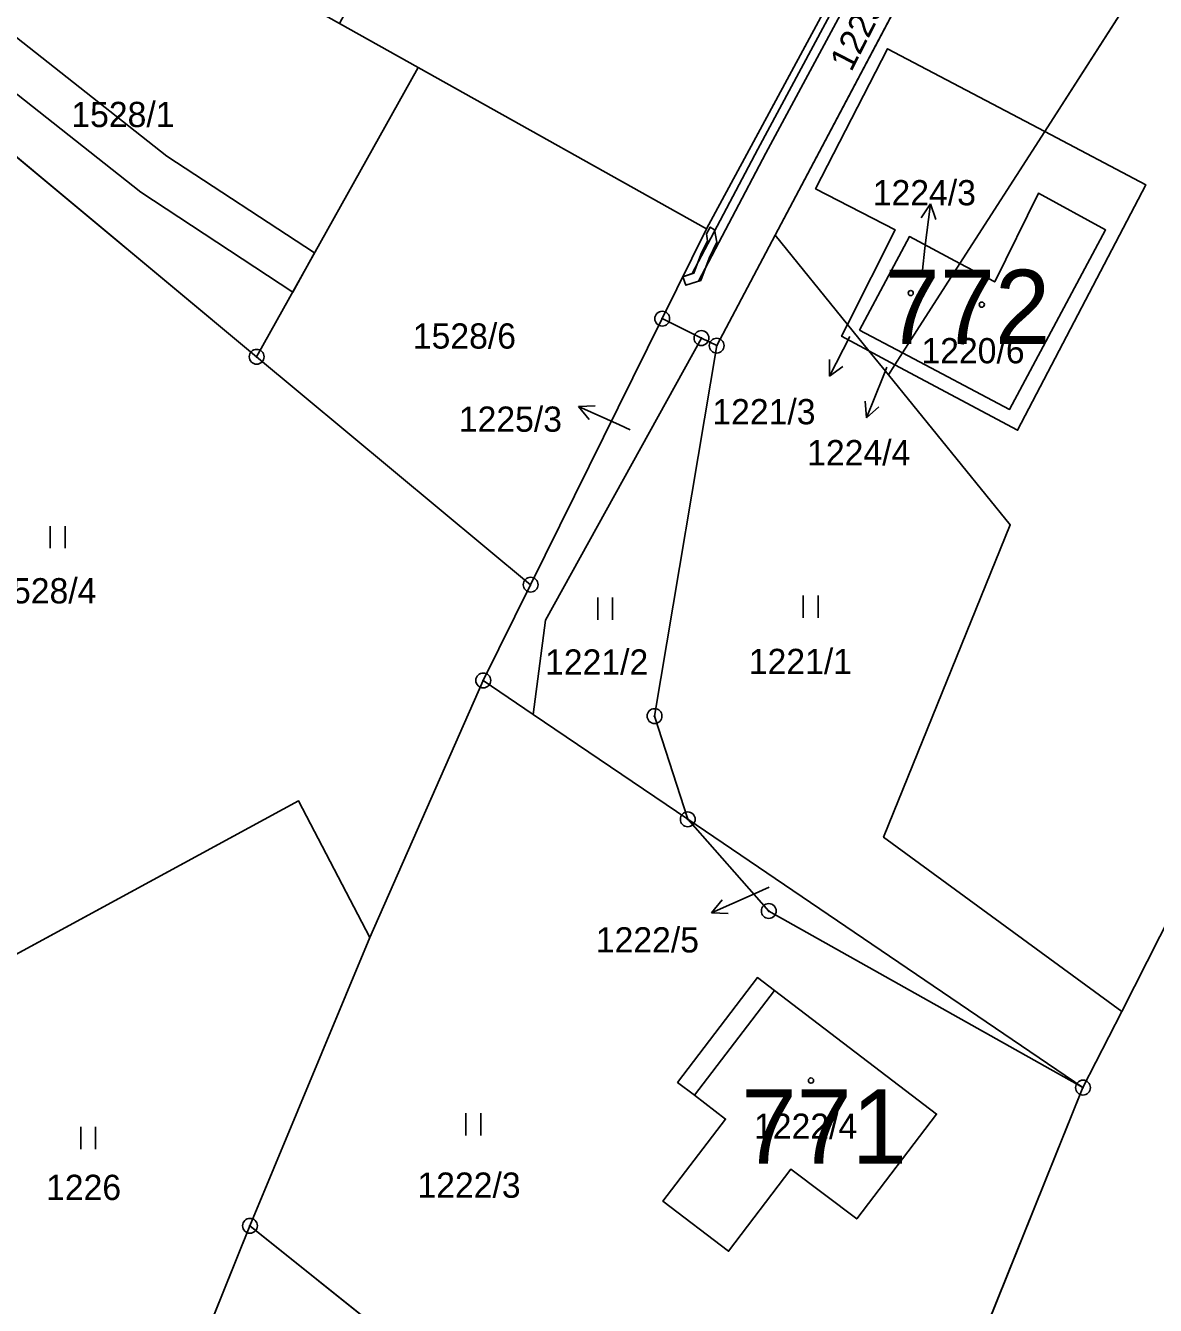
# Model space of a CAD drawing. Extents: x -689422 to -685210, y -987725 to -982160.
# Drawn here: x -687676.3 to -687600.1, y -985337.6 to -985251.4 of the extents above; entities that cross this region are included whole.
import ezdxf

# ---------------------------------------------------------------- set-up
doc = ezdxf.new("R2010")
doc.units = 0
for name, color, linetype in [('KN_Budovy', 7, 'Continuous'), ('KN_Budovy_cisla_domovni', 7, 'Continuous'), ('KN_Hranice_parcel', 7, 'Continuous'), ('KN_Hranice_parcel_vnitrni_kresba', 7, 'Continuous'), ('KN_Parcelni cisla', 7, 'Continuous'), ('KN_Parcelni cisla_sipky', 7, 'Continuous'), ('KN_Polygon parcely', 7, 'Continuous'), ('KN_POZEMKY_ORNA PUDA', 7, 'Continuous'), ('KN_POZEMKY_OSTATNI PLOCHA', 7, 'Continuous'), ('KN_POZEMKY_TTP', 7, 'Continuous'), ('KN_POZEMKY_ZAHRADA', 7, 'Continuous'), ('KN_POZEMKY_ZASTAVENA PLOCHA', 7, 'Continuous'), ('KN_VYUZITI_17_ostatni plocha_ostatni komunikace', 7, 'Continuous'), ('KN_VYUZITI_20_ostatni plocha_sportoviste', 7, 'Continuous'), ('KN_Věcná břemena k části', 7, 'Continuous'), ('KN_Značky bodu BP', 7, 'Continuous'), ('KN_Značky budov', 7, 'Continuous'), ('KN_Značky kultur', 7, 'Continuous')]:
    doc.layers.add(name, color=color, linetype=linetype)

msp = doc.modelspace()

# ---------------------------------------------------------------- linework, layer by layer
at = {"layer": 'KN_Budovy'}
for points in [[(-687620.07, -985271.91), (-687617.17, -985273.44), (-687609.96, -985277.25), (-687603.49, -985265.17), (-687608.01, -985262.7), (-687610.96, -985268.67), (-687613.3, -985267.42), (-687616.71, -985265.61)], [(-687625.8, -985316.4), (-687631.18, -985323.45), (-687629.09, -985325.05), (-687633.32, -985330.59), (-687628.89, -985333.95), (-687624.69, -985328.42), (-687620.25, -985331.78), (-687614.88, -985324.72)]]:
    msp.add_lwpolyline(points, close=True, dxfattribs=at)
at = {"layer": 'KN_Hranice_parcel'}
for p, q in [((-687630.37, -985265.09), (-687613.79, -985234.37)), ((-687594.27, -985237.78), (-687607.59, -985258.53)), ((-687655.11, -985251.26), (-687649.8, -985254.23)), ((-687618.18, -985252.96), (-687607.59, -985258.53)), ((-687684.81, -985253.65), (-687660.69, -985273.71)), ((-687660.69, -985273.71), (-687649.8, -985254.23)), ((-687649.8, -985254.23), (-687630.37, -985265.09)), ((-687607.59, -985258.53), (-687600.78, -985262.12)), ((-687600.78, -985262.12), (-687609.42, -985278.66)), ((-687630.37, -985265.09), (-687633.36, -985271.14)), ((-687625.76, -985265.53), (-687629.69, -985272.96)), ((-687625.76, -985265.53), (-687620.88, -985271.54)), ((-687620.88, -985271.54), (-687617.66, -985265.17)), ((-687633.36, -985271.14), (-687642.23, -985289.06)), ((-687633.36, -985271.14), (-687630.72, -985272.45)), ((-687619.43, -985273.32), (-687620.88, -985271.54)), ((-687630.72, -985272.45), (-687629.69, -985272.96)), ((-687618.12, -985274.93), (-687619.43, -985273.32)), ((-687619.43, -985273.32), (-687617.68, -985274.25)), ((-687642.23, -985289.06), (-687660.69, -985273.71)), ((-687617.68, -985274.25), (-687618.12, -985274.93)), ((-687609.42, -985278.66), (-687617.68, -985274.25)), ((-687645.42, -985295.51), (-687642.23, -985289.06)), ((-687653.06, -985312.83), (-687645.42, -985295.51)), ((-687645.42, -985295.51), (-687642.05, -985297.8)), ((-687642.05, -985297.8), (-687631.64, -985304.86)), ((-687631.64, -985304.86), (-687605.01, -985322.93)), ((-687602.4, -985317.8), (-687598.98, -985311.08)), ((-687661.14, -985332.24), (-687653.06, -985312.83)), ((-687605.01, -985322.93), (-687602.4, -985317.8)), ((-687605.01, -985322.93), (-687613.39, -985343.71)), ((-687673.49, -985362.88), (-687661.14, -985332.24)), ((-687625.2, -985360.97), (-687661.14, -985332.24))]:
    msp.add_line(p, q, dxfattribs=at)
for points in [[(-687603.63, -985232.57), (-687606.8, -985238.25), (-687612.16, -985239.85), (-687625.76, -985265.53)], [(-687617.66, -985265.17), (-687623.03, -985262.39), (-687618.18, -985252.96)], [(-687607.59, -985258.53), (-687613.3, -985267.42), (-687617.17, -985273.44), (-687617.68, -985274.25)], [(-687619.43, -985273.32), (-687621.28, -985272.33), (-687620.88, -985271.54)], [(-687642.05, -985297.8), (-687641.23, -985291.45), (-687630.72, -985272.45)], [(-687629.69, -985272.96), (-687633.88, -985297.91), (-687631.64, -985304.86)], [(-687618.12, -985274.93), (-687609.91, -985285.02), (-687618.45, -985306.07), (-687602.4, -985317.8)], [(-687653.06, -985312.83), (-687657.88, -985303.61), (-687692.92, -985322.65)], [(-687605.01, -985322.93), (-687626.18, -985311.04), (-687631.64, -985304.86)], [(-687614.88, -985324.72), (-687620.25, -985331.78), (-687624.69, -985328.42), (-687628.89, -985333.95), (-687633.32, -985330.59), (-687629.09, -985325.05), (-687631.18, -985323.45), (-687632.33, -985322.58), (-687626.95, -985315.52), (-687625.8, -985316.4), (-687614.88, -985324.72)]]:
    msp.add_lwpolyline(points, dxfattribs=at)
at = {"layer": 'KN_Hranice_parcel_vnitrni_kresba'}
for p, q in [((-687610.96, -985268.67), (-687608.01, -985262.7)), ((-687608.01, -985262.7), (-687603.49, -985265.17)), ((-687620.07, -985271.91), (-687616.71, -985265.61)), ((-687616.71, -985265.61), (-687613.3, -985267.42)), ((-687603.49, -985265.17), (-687609.96, -985277.25)), ((-687613.3, -985267.42), (-687610.96, -985268.67)), ((-687617.17, -985273.44), (-687620.07, -985271.91)), ((-687609.96, -985277.25), (-687617.17, -985273.44)), ((-687625.8, -985316.4), (-687631.18, -985323.45))]:
    msp.add_line(p, q, dxfattribs=at)
at = {"layer": 'KN_Parcelni cisla_sipky'}
for p, q in [((-687615.294, -985263.411), (-687615.913, -985264.344)), ((-687615.66, -985266.39), (-687615.294, -985263.411)), ((-687615.294, -985263.411), (-687614.919, -985264.466)), ((-687615.83, -985267.87), (-687615.66, -985266.39)), ((-687620.73, -985272.35), (-687622.092, -985275.024)), ((-687622.092, -985275.024), (-687622.084, -985273.904)), ((-687622.092, -985275.024), (-687621.192, -985274.359)), ((-687618.23, -985274.41), (-687618.48, -985275.03)), ((-687618.48, -985275.03), (-687619.604, -985277.812)), ((-687638.992, -985277.069), (-687637.873, -985277.019)), ((-687636.25, -985278.29), (-687638.992, -985277.069)), ((-687638.992, -985277.069), (-687638.28, -985277.934)), ((-687619.604, -985277.812), (-687619.693, -985276.696)), ((-687619.604, -985277.812), (-687618.765, -985277.072)), ((-687635.52, -985278.62), (-687636.25, -985278.29)), ((-687626.15, -985309.44), (-687627.29, -985309.94)), ((-687627.29, -985309.94), (-687630.032, -985311.161)), ((-687630.032, -985311.161), (-687629.32, -985310.296)), ((-687630.032, -985311.161), (-687628.913, -985311.211))]:
    msp.add_line(p, q, dxfattribs=at)
at = {"layer": 'KN_Polygon parcely'}
for points in [[(-687649.8, -985254.23), (-687630.37, -985265.09), (-687613.79, -985234.37), (-687638.55, -985220.58), (-687655.11, -985251.26)], [(-687630.37, -985265.09), (-687633.36, -985271.14), (-687630.72, -985272.45), (-687629.69, -985272.96), (-687625.76, -985265.53), (-687612.16, -985239.85), (-687606.8, -985238.25), (-687603.63, -985232.57), (-687607.47, -985230.43), (-687610.62, -985228.68), (-687613.79, -985234.37)], [(-687617.66, -985265.17), (-687623.03, -985262.39), (-687618.18, -985252.96), (-687607.59, -985258.53), (-687594.27, -985237.78), (-687603.63, -985232.57), (-687606.8, -985238.25), (-687612.16, -985239.85), (-687625.76, -985265.53), (-687620.88, -985271.54)], [(-687594.27, -985237.78), (-687607.59, -985258.53), (-687600.78, -985262.12), (-687609.42, -985278.66), (-687617.68, -985274.25), (-687618.12, -985274.93), (-687609.91, -985285.02), (-687618.45, -985306.07), (-687602.4, -985317.8), (-687598.98, -985311.08), (-687583.77, -985283.37), (-687569.15, -985258.08), (-687566.32, -985253.35), (-687568.94, -985251.89)], [(-687660.69, -985273.71), (-687649.8, -985254.23), (-687655.11, -985251.26), (-687677.81, -985238.56), (-687683.66, -985250.66), (-687684.81, -985253.65)], [(-687613.39, -985343.71), (-687591.05, -985358.8), (-687578.62, -985339.81), (-687534.99, -985273.19), (-687533.67, -985270.95), (-687565.55, -985252.06), (-687566.32, -985253.35), (-687569.15, -985258.08), (-687583.77, -985283.37), (-687598.98, -985311.08), (-687602.4, -985317.8), (-687605.01, -985322.93)], [(-687617.68, -985274.25), (-687617.17, -985273.44), (-687613.3, -985267.42), (-687607.59, -985258.53), (-687618.18, -985252.96), (-687623.03, -985262.39), (-687617.66, -985265.17), (-687620.88, -985271.54), (-687619.43, -985273.32)], [(-687660.69, -985273.71), (-687684.81, -985253.65), (-687694.68, -985279.32), (-687698.06, -985292.26), (-687701.56, -985305.65), (-687697.77, -985313.58), (-687696.15, -985316.45), (-687692.92, -985322.65), (-687657.88, -985303.61), (-687653.06, -985312.83), (-687645.42, -985295.51), (-687642.23, -985289.06)], [(-687630.37, -985265.09), (-687649.8, -985254.23), (-687660.69, -985273.71), (-687642.23, -985289.06), (-687633.36, -985271.14)], [(-687617.17, -985273.44), (-687617.68, -985274.25), (-687609.42, -985278.66), (-687600.78, -985262.12), (-687607.59, -985258.53), (-687613.3, -985267.42)], [(-687619.43, -985273.32), (-687621.28, -985272.33), (-687620.88, -985271.54), (-687625.76, -985265.53), (-687629.69, -985272.96), (-687633.88, -985297.91), (-687631.64, -985304.86), (-687605.01, -985322.93), (-687602.4, -985317.8), (-687618.45, -985306.07), (-687609.91, -985285.02), (-687618.12, -985274.93)], [(-687633.36, -985271.14), (-687642.23, -985289.06), (-687645.42, -985295.51), (-687642.05, -985297.8), (-687641.23, -985291.45), (-687630.72, -985272.45)], [(-687620.88, -985271.54), (-687621.28, -985272.33), (-687619.43, -985273.32)], [(-687631.64, -985304.86), (-687633.88, -985297.91), (-687629.69, -985272.96), (-687630.72, -985272.45), (-687641.23, -985291.45), (-687642.05, -985297.8)], [(-687618.12, -985274.93), (-687617.68, -985274.25), (-687619.43, -985273.32)], [(-687605.01, -985322.93), (-687626.18, -985311.04), (-687631.64, -985304.86), (-687642.05, -985297.8), (-687645.42, -985295.51), (-687653.06, -985312.83), (-687661.14, -985332.24), (-687625.2, -985360.97), (-687621.53, -985363.91), (-687613.39, -985343.71)], [(-687661.14, -985332.24), (-687653.06, -985312.83), (-687657.88, -985303.61), (-687692.92, -985322.65), (-687688.04, -985332.02), (-687678.56, -985352.38), (-687676.04, -985357.61), (-687673.49, -985362.88)], [(-687605.01, -985322.93), (-687631.64, -985304.86), (-687626.18, -985311.04)], [(-687614.88, -985324.72), (-687620.25, -985331.78), (-687624.69, -985328.42), (-687628.89, -985333.95), (-687633.32, -985330.59), (-687629.09, -985325.05), (-687631.18, -985323.45), (-687632.33, -985322.58), (-687626.95, -985315.52), (-687625.8, -985316.4)], [(-687614.88, -985324.72), (-687625.8, -985316.4), (-687626.95, -985315.52), (-687632.33, -985322.58), (-687631.18, -985323.45), (-687629.09, -985325.05), (-687633.32, -985330.59), (-687628.89, -985333.95), (-687624.69, -985328.42), (-687620.25, -985331.78)], [(-687661.14, -985332.24), (-687673.49, -985362.88), (-687660.18, -985388.57), (-687639.06, -985371.91), (-687625.2, -985360.97)]]:
    msp.add_lwpolyline(points, close=True, dxfattribs=at)
at = {"layer": 'KN_POZEMKY_ORNA PUDA'}
for p, q in [((-687607.59, -985258.53), (-687594.27, -985237.78)), ((-687655.11, -985251.26), (-687649.8, -985254.23)), ((-687660.69, -985273.71), (-687684.81, -985253.65)), ((-687660.69, -985273.71), (-687649.8, -985254.23)), ((-687649.8, -985254.23), (-687660.69, -985273.71)), ((-687649.8, -985254.23), (-687630.37, -985265.09)), ((-687600.78, -985262.12), (-687607.59, -985258.53)), ((-687609.42, -985278.66), (-687600.78, -985262.12)), ((-687630.37, -985265.09), (-687633.36, -985271.14)), ((-687633.36, -985271.14), (-687642.23, -985289.06)), ((-687642.23, -985289.06), (-687660.69, -985273.71)), ((-687618.12, -985274.93), (-687617.68, -985274.25)), ((-687617.68, -985274.25), (-687609.42, -985278.66)), ((-687609.91, -985285.02), (-687618.12, -985274.93)), ((-687618.45, -985306.07), (-687609.91, -985285.02)), ((-687602.4, -985317.8), (-687618.45, -985306.07)), ((-687598.98, -985311.08), (-687602.4, -985317.8)), ((-687673.49, -985362.88), (-687661.14, -985332.24)), ((-687661.14, -985332.24), (-687625.2, -985360.97))]:
    msp.add_line(p, q, dxfattribs=at)
at = {"layer": 'KN_POZEMKY_OSTATNI PLOCHA'}
for p, q in [((-687630.37, -985265.09), (-687613.79, -985234.37)), ((-687612.16, -985239.85), (-687625.76, -985265.53)), ((-687633.36, -985271.14), (-687630.37, -985265.09)), ((-687625.76, -985265.53), (-687629.69, -985272.96)), ((-687642.23, -985289.06), (-687633.36, -985271.14)), ((-687630.72, -985272.45), (-687633.36, -985271.14)), ((-687633.36, -985271.14), (-687630.72, -985272.45)), ((-687630.72, -985272.45), (-687641.23, -985291.45)), ((-687629.69, -985272.96), (-687630.72, -985272.45)), ((-687645.42, -985295.51), (-687642.23, -985289.06)), ((-687641.23, -985291.45), (-687642.05, -985297.8)), ((-687642.05, -985297.8), (-687645.42, -985295.51)), ((-687602.4, -985317.8), (-687598.98, -985311.08)), ((-687605.01, -985322.93), (-687602.4, -985317.8)), ((-687613.39, -985343.71), (-687605.01, -985322.93))]:
    msp.add_line(p, q, dxfattribs=at)
at = {"layer": 'KN_POZEMKY_TTP'}
for p, q in [((-687613.79, -985234.37), (-687630.37, -985265.09)), ((-687649.8, -985254.23), (-687655.11, -985251.26)), ((-687684.81, -985253.65), (-687660.69, -985273.71)), ((-687630.37, -985265.09), (-687649.8, -985254.23)), ((-687629.69, -985272.96), (-687625.76, -985265.53)), ((-687625.76, -985265.53), (-687620.88, -985271.54)), ((-687620.88, -985271.54), (-687621.28, -985272.33)), ((-687621.28, -985272.33), (-687620.88, -985271.54)), ((-687620.88, -985271.54), (-687619.43, -985273.32)), ((-687641.23, -985291.45), (-687630.72, -985272.45)), ((-687630.72, -985272.45), (-687629.69, -985272.96)), ((-687621.28, -985272.33), (-687619.43, -985273.32)), ((-687619.43, -985273.32), (-687621.28, -985272.33)), ((-687633.88, -985297.91), (-687629.69, -985272.96)), ((-687629.69, -985272.96), (-687633.88, -985297.91)), ((-687619.43, -985273.32), (-687618.12, -985274.93)), ((-687660.69, -985273.71), (-687642.23, -985289.06)), ((-687618.12, -985274.93), (-687609.91, -985285.02)), ((-687609.91, -985285.02), (-687618.45, -985306.07)), ((-687642.23, -985289.06), (-687645.42, -985295.51)), ((-687642.05, -985297.8), (-687641.23, -985291.45)), ((-687653.06, -985312.83), (-687645.42, -985295.51)), ((-687645.42, -985295.51), (-687653.06, -985312.83)), ((-687645.42, -985295.51), (-687642.05, -985297.8)), ((-687642.05, -985297.8), (-687631.64, -985304.86)), ((-687631.64, -985304.86), (-687642.05, -985297.8)), ((-687631.64, -985304.86), (-687633.88, -985297.91)), ((-687633.88, -985297.91), (-687631.64, -985304.86)), ((-687692.92, -985322.65), (-687657.88, -985303.61)), ((-687657.88, -985303.61), (-687692.92, -985322.65)), ((-687657.88, -985303.61), (-687653.06, -985312.83)), ((-687653.06, -985312.83), (-687657.88, -985303.61)), ((-687631.64, -985304.86), (-687626.18, -985311.04)), ((-687605.01, -985322.93), (-687631.64, -985304.86)), ((-687631.64, -985304.86), (-687605.01, -985322.93)), ((-687626.18, -985311.04), (-687631.64, -985304.86)), ((-687618.45, -985306.07), (-687602.4, -985317.8)), ((-687626.18, -985311.04), (-687605.01, -985322.93)), ((-687605.01, -985322.93), (-687626.18, -985311.04)), ((-687653.06, -985312.83), (-687661.14, -985332.24)), ((-687661.14, -985332.24), (-687653.06, -985312.83)), ((-687626.95, -985315.52), (-687632.33, -985322.58)), ((-687625.8, -985316.4), (-687626.95, -985315.52)), ((-687614.88, -985324.72), (-687625.8, -985316.4)), ((-687602.4, -985317.8), (-687605.01, -985322.93)), ((-687632.33, -985322.58), (-687631.18, -985323.45)), ((-687631.18, -985323.45), (-687629.09, -985325.05)), ((-687605.01, -985322.93), (-687613.39, -985343.71)), ((-687629.09, -985325.05), (-687633.32, -985330.59)), ((-687620.25, -985331.78), (-687614.88, -985324.72)), ((-687628.89, -985333.95), (-687624.69, -985328.42)), ((-687624.69, -985328.42), (-687620.25, -985331.78)), ((-687633.32, -985330.59), (-687628.89, -985333.95)), ((-687661.14, -985332.24), (-687673.49, -985362.88)), ((-687625.2, -985360.97), (-687661.14, -985332.24))]:
    msp.add_line(p, q, dxfattribs=at)
at = {"layer": 'KN_POZEMKY_ZAHRADA'}
for p, q in [((-687594.27, -985237.78), (-687607.59, -985258.53)), ((-687625.76, -985265.53), (-687612.16, -985239.85)), ((-687618.18, -985252.96), (-687623.03, -985262.39)), ((-687607.59, -985258.53), (-687618.18, -985252.96)), ((-687623.03, -985262.39), (-687617.66, -985265.17)), ((-687620.88, -985271.54), (-687625.76, -985265.53)), ((-687617.66, -985265.17), (-687620.88, -985271.54)), ((-687618.12, -985274.93), (-687619.43, -985273.32)), ((-687619.43, -985273.32), (-687617.68, -985274.25)), ((-687617.68, -985274.25), (-687618.12, -985274.93))]:
    msp.add_line(p, q, dxfattribs=at)
at = {"layer": 'KN_POZEMKY_ZASTAVENA PLOCHA'}
for p, q in [((-687623.03, -985262.39), (-687618.18, -985252.96)), ((-687618.18, -985252.96), (-687607.59, -985258.53)), ((-687613.3, -985267.42), (-687607.59, -985258.53)), ((-687607.59, -985258.53), (-687613.3, -985267.42)), ((-687607.59, -985258.53), (-687600.78, -985262.12)), ((-687617.66, -985265.17), (-687623.03, -985262.39)), ((-687600.78, -985262.12), (-687609.42, -985278.66)), ((-687620.88, -985271.54), (-687617.66, -985265.17)), ((-687617.17, -985273.44), (-687613.3, -985267.42)), ((-687613.3, -985267.42), (-687617.17, -985273.44)), ((-687619.43, -985273.32), (-687620.88, -985271.54)), ((-687617.68, -985274.25), (-687619.43, -985273.32)), ((-687617.68, -985274.25), (-687617.17, -985273.44)), ((-687617.17, -985273.44), (-687617.68, -985274.25)), ((-687609.42, -985278.66), (-687617.68, -985274.25)), ((-687632.33, -985322.58), (-687626.95, -985315.52)), ((-687626.95, -985315.52), (-687625.8, -985316.4)), ((-687625.8, -985316.4), (-687614.88, -985324.72)), ((-687631.18, -985323.45), (-687632.33, -985322.58)), ((-687629.09, -985325.05), (-687631.18, -985323.45)), ((-687633.32, -985330.59), (-687629.09, -985325.05)), ((-687614.88, -985324.72), (-687620.25, -985331.78)), ((-687624.69, -985328.42), (-687628.89, -985333.95)), ((-687620.25, -985331.78), (-687624.69, -985328.42)), ((-687628.89, -985333.95), (-687633.32, -985330.59))]:
    msp.add_line(p, q, dxfattribs=at)
at = {"layer": 'KN_VYUZITI_17_ostatni plocha_ostatni komunikace'}
for p, q in [((-687630.37, -985265.09), (-687613.79, -985234.37)), ((-687612.16, -985239.85), (-687625.76, -985265.53)), ((-687633.36, -985271.14), (-687630.37, -985265.09)), ((-687625.76, -985265.53), (-687629.69, -985272.96)), ((-687642.23, -985289.06), (-687633.36, -985271.14)), ((-687630.72, -985272.45), (-687633.36, -985271.14)), ((-687633.36, -985271.14), (-687630.72, -985272.45)), ((-687630.72, -985272.45), (-687641.23, -985291.45)), ((-687629.69, -985272.96), (-687630.72, -985272.45)), ((-687645.42, -985295.51), (-687642.23, -985289.06)), ((-687641.23, -985291.45), (-687642.05, -985297.8)), ((-687642.05, -985297.8), (-687645.42, -985295.51))]:
    msp.add_line(p, q, dxfattribs=at)
at = {"layer": 'KN_VYUZITI_20_ostatni plocha_sportoviste'}
for p, q in [((-687602.4, -985317.8), (-687598.98, -985311.08)), ((-687605.01, -985322.93), (-687602.4, -985317.8)), ((-687613.39, -985343.71), (-687605.01, -985322.93))]:
    msp.add_line(p, q, dxfattribs=at)
at = {"layer": 'KN_Věcná břemena k části'}
for points in [[(-687613.18, -985233.27), (-687613.49, -985233.84), (-687613.25, -985234.27), (-687614.76, -985237.18), (-687615.17, -985236.92), (-687615.45, -985237.45), (-687615.09, -985237.68), (-687626.91, -985259.72), (-687631.34, -985268.11), (-687631.97, -985268.33), (-687631.77, -985268.89), (-687630.92, -985268.61), (-687626.38, -985260), (-687614.4, -985237.76), (-687612.57, -985234.25)], [(-687683.66, -985250.66), (-687668.5, -985262.63), (-687658.25, -985269.35), (-687656.78, -985266.72), (-687666.74, -985260.19), (-687682.32, -985247.89)], [(-687630.38, -985265.44), (-687630.3, -985265.91), (-687630.76, -985266.83), (-687631.23, -985268.09), (-687631.97, -985268.33), (-687631.77, -985268.89), (-687630.77, -985268.57), (-687630.2, -985267.07), (-687629.68, -985265.99), (-687629.83, -985265.15), (-687630.12, -985264.98)]]:
    msp.add_lwpolyline(points, close=True, dxfattribs=at)
at = {"layer": 'KN_Značky bodu BP'}
for centre, radius in [((-687633.36, -985271.14), 0.5), ((-687633.36, -985271.14), 0.0303), ((-687630.72, -985272.45), 0.5), ((-687630.72, -985272.45), 0.0303), ((-687629.69, -985272.96), 0.5), ((-687660.69, -985273.71), 0.5), ((-687629.69, -985272.96), 0.0303), ((-687660.69, -985273.71), 0.0303), ((-687642.23, -985289.06), 0.5), ((-687642.23, -985289.06), 0.0303), ((-687645.42, -985295.51), 0.5), ((-687645.42, -985295.51), 0.0303), ((-687633.88, -985297.91), 0.5), ((-687633.88, -985297.91), 0.0303), ((-687631.64, -985304.86), 0.5), ((-687631.64, -985304.86), 0.0303), ((-687626.18, -985311.04), 0.5), ((-687626.18, -985311.04), 0.0303), ((-687605.01, -985322.93), 0.5), ((-687605.01, -985322.93), 0.0303), ((-687661.14, -985332.24), 0.5), ((-687661.14, -985332.24), 0.0303)]:
    msp.add_circle(centre, radius, dxfattribs=at)
at = {"layer": 'KN_Značky budov'}
for centre in [(-687616.617, -985269.419), (-687611.827, -985270.199), (-687623.337, -985322.459)]:
    msp.add_circle(centre, 0.175, dxfattribs=at)
at = {"layer": 'KN_Značky kultur'}
for p, q in [((-687674.591, -985286.61), (-687674.591, -985285.11)), ((-687673.59, -985286.61), (-687673.59, -985285.11)), ((-687637.711, -985291.42), (-687637.711, -985289.92)), ((-687636.71, -985291.42), (-687636.71, -985289.92)), ((-687623.861, -985291.29), (-687623.861, -985289.79)), ((-687622.86, -985291.29), (-687622.86, -985289.79)), ((-687646.591, -985326.15), (-687646.591, -985324.65)), ((-687645.59, -985326.15), (-687645.59, -985324.65)), ((-687672.541, -985327.07), (-687672.541, -985325.57)), ((-687671.54, -985327.07), (-687671.54, -985325.57))]:
    msp.add_line(p, q, dxfattribs=at)

# ---------------------------------------------------------------- texts
at = {"layer": 'KN_Budovy_cisla_domovni'}
for s, p in [('772', (-687618.376, -985272.849)), ('771', (-687628.031, -985328.049))]:
    msp.add_text(s, height=5, dxfattribs=at).set_placement(p)
at = {"layer": 'KN_Parcelni cisla'}
msp.add_text('1225/1', height=1.7, rotation=63, dxfattribs=at).set_placement((-687620.624, -985254.573))
for s, p in [('1528/1', (-687673.177, -985258.24)), ('1224/3', (-687619.177, -985263.51)), ('1528/6', (-687650.167, -985273.16)), ('1220/6', (-687615.897, -985274.15)), ('1225/3', (-687647.067, -985278.76)), ('1221/3', (-687629.985, -985278.258)), ('1224/4', (-687623.597, -985281.018)), ('1528/4', (-687678.437, -985290.32)), ('1221/2', (-687641.257, -985295.12)), ('1221/1', (-687627.527, -985295.08)), ('1222/5', (-687637.837, -985313.83)), ('1222/4', (-687627.177, -985326.38)), ('1226', (-687674.88, -985330.5)), ('1222/3', (-687649.857, -985330.35))]:
    msp.add_text(s, height=1.7, dxfattribs=at).set_placement(p)

doc.saveas('drawing.dxf')
